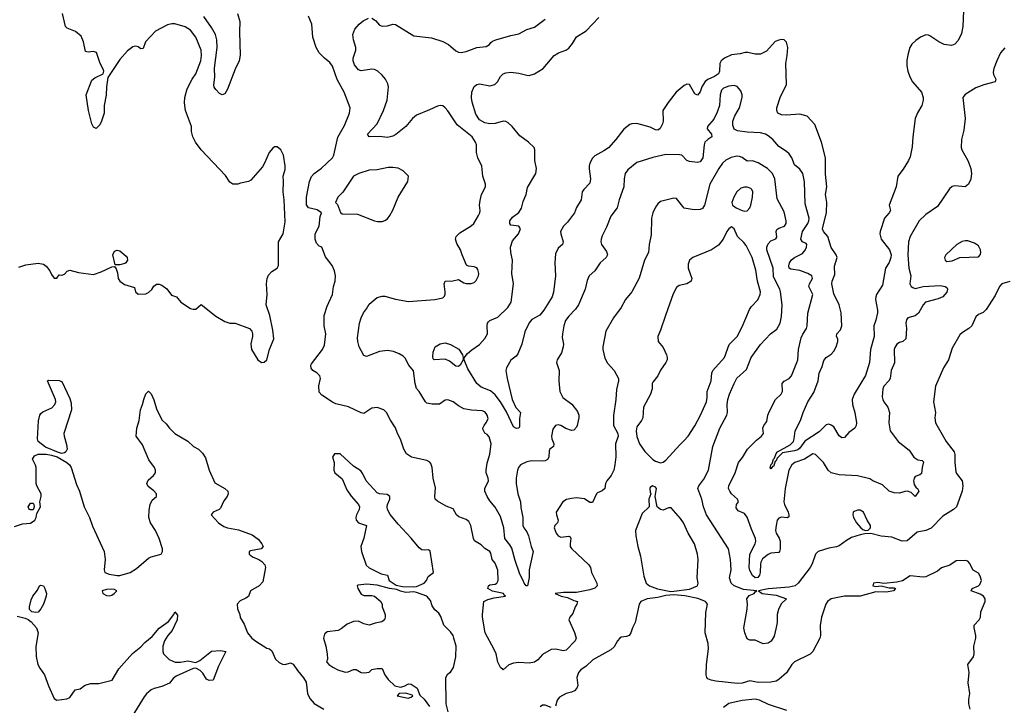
# Model space of a CAD drawing. Header units: inches. Extents: x 1384664 to 1536621, y 460766 to 646467.
# Tile 294 of 488: x 1481428 to 1488928, y 541379 to 546603. Entities that reach past the tile are written whole.
import ezdxf

# ---------------------------------------------------------------- set-up
doc = ezdxf.new("R2010")
doc.units = ezdxf.units.IN
doc.header["$MEASUREMENT"] = 0
doc.layers.add('B4584', color=7, linetype='Continuous')

msp = doc.modelspace()

# ---------------------------------------------------------------- linework, layer by layer
at = {"layer": 'B4584', "color": 5}
for points, elevation in [([(1481422.2, 544717.8), (1481474.3, 544734.3), (1481570, 544748.8), (1481610, 544740.1), (1481630, 544724.8), (1481658.2, 544690), (1481670, 544660.7), (1481690, 544633.4), (1481710, 544634), (1481730, 544659.3), (1481750, 544656.3), (1481770, 544664), (1481790, 544686.8), (1481810, 544694.4), (1481876.5, 544676.5), (1481990, 544662), (1482050, 544681.6), (1482130, 544718.8), (1482150, 544722), (1482163.5, 544703.5), (1482173.7, 544673.7), (1482179.5, 544630), (1482190.5, 544610), (1482226, 544586), (1482302, 544562), (1482311, 544530), (1482330.7, 544510.7), (1482390, 544513.4), (1482410, 544523), (1482433.9, 544546.1), (1482450, 544571.3), (1482470, 544586.8), (1482490, 544586.8), (1482510, 544578.8), (1482550, 544551), (1482584.9, 544504.9), (1482622, 544490), (1482656, 544450), (1482730, 544402.8), (1482750, 544396), (1482770, 544398), (1482810, 544432), (1482922.9, 544342.9), (1482990, 544302.8), (1483030, 544291.3), (1483070, 544291), (1483178, 544250), (1483196, 544230), (1483201, 544210), (1483201, 544190), (1483188, 544132), (1483192.7, 544090), (1483243.1, 544010), (1483270, 543990.5), (1483290, 543993), (1483310, 544011), (1483331.6, 544090), (1483362.9, 544170), (1483356.1, 544236.1), (1483333.6, 544350), (1483305.4, 544430), (1483313.7, 544510), (1483307.7, 544590), (1483312, 544630), (1483322.9, 544657.1), (1483350, 544684.2), (1483389.4, 544710), (1483400.7, 544730), (1483399.5, 544910), (1483434.7, 544970), (1483450, 545062), (1483443.9, 545230), (1483434.3, 545290), (1483438, 545370), (1483434, 545410), (1483450, 545462), (1483451.3, 545490), (1483438, 545570), (1483417.2, 545610), (1483390, 545635.3), (1483370, 545635.3), (1483356.8, 545623.2), (1483327.3, 545590), (1483294, 545510), (1483277.3, 545482.7), (1483190, 545380.9), (1483170, 545369.4), (1483110, 545358), (1483090.9, 545349.1), (1483051, 545349), (1483030, 545364), (1482995.6, 545415.6), (1482810, 545611.2), (1482768.6, 545670), (1482747.2, 545710), (1482737, 545750), (1482737, 545790), (1482690.8, 545910), (1482682.6, 545970), (1482685, 546010), (1482703.8, 546076.2), (1482741.8, 546150), (1482770, 546190.3), (1482808.9, 546290), (1482814, 546330), (1482810.7, 546370), (1482770, 546469.6), (1482730, 546522.4), (1482688.6, 546548.6), (1482610, 546571), (1482587.8, 546572.2), (1482555.3, 546564.7), (1482463.4, 546516.6), (1482385.8, 546434.2), (1482370, 546384), (1482350, 546382), (1482330, 546395.3), (1482310, 546401.2), (1482290, 546396), (1482250, 546366.6), (1482190, 546299.5), (1482098.4, 546161.6), (1482089.2, 546090.8), (1482087.1, 546027.1), (1482072.9, 545950), (1482070.8, 545890), (1482050.4, 545829.6), (1482037.6, 545802.4), (1482010, 545774), (1481990, 545784), (1481978, 545810), (1481951.7, 545911.7), (1481934.5, 546030), (1481978.7, 546141.3), (1482000.1, 546159.9), (1482064, 546190), (1482069, 546210), (1482064.7, 546224.7), (1482042, 546270), (1482012.9, 546352.9), (1481990, 546361.2), (1481950, 546354.5), (1481930, 546361.2), (1481913.6, 546433.6), (1481896.2, 546476.2), (1481852.3, 546512.3), (1481790, 546539.3), (1481777.2, 546550), (1481754, 546650)], 780), ([(1483087.9, 546650), (1483106, 546590), (1483101.6, 546510), (1483107.2, 546332.8), (1483100.3, 546290), (1483070, 546226), (1483010, 546072.3), (1482990, 546038), (1482970, 546029.2), (1482950, 546039.5), (1482922.9, 546070), (1482909.7, 546089.7), (1482906.9, 546106.9), (1482914.6, 546165.4), (1482913.3, 546233.3), (1482932.7, 546390), (1482928.6, 546450), (1482919.2, 546490), (1482890, 546544), (1482830, 546626.3)], 760), ([(1488616.9, 546670), (1488612.8, 546550), (1488601.4, 546498.6), (1488576.4, 546443.6), (1488550, 546416.3), (1488526.5, 546406.5), (1488470, 546414.7), (1488430, 546433.5), (1488360.7, 546480.7), (1488350, 546486), (1488330, 546487), (1488290, 546469), (1488254.8, 546445.2), (1488224, 546416), (1488208.6, 546390), (1488194.4, 546345.6), (1488186.1, 546293.9), (1488185.9, 546250), (1488191.8, 546210), (1488207.4, 546167.4), (1488228.7, 546128.7), (1488296.1, 546050), (1488310.3, 546010), (1488310.3, 545990), (1488300.3, 545950), (1488266.1, 545893.9), (1488248.8, 545850), (1488230.3, 545709.7), (1488226.6, 545633.4), (1488210, 545558), (1488198.8, 545530), (1488156.7, 545463.3), (1488116.3, 545410), (1488104.9, 545330), (1488050.3, 545190), (1488061.1, 545150), (1488050.2, 545130), (1488015.9, 545090), (1487982.3, 544990), (1487980.6, 544970), (1487991, 544930), (1488052.1, 544850), (1488066, 544810), (1488064.2, 544790), (1488050, 544753.6), (1488022.9, 544710), (1488000, 544580), (1487954.6, 544510), (1487949.1, 544490.9), (1487947.8, 544470), (1487962.8, 544390), (1487962.4, 544370), (1487950, 544312.7), (1487934.9, 544270), (1487937.3, 544190), (1487909.5, 544090), (1487901.8, 543990), (1487869.4, 543890.6), (1487783, 543750), (1487768, 543710), (1487771.6, 543670), (1487789.2, 543610), (1487801.8, 543530), (1487799.3, 543510), (1487789.1, 543490), (1487743.5, 543456.5), (1487710, 543418.9), (1487690, 543416.4), (1487670, 543431.6), (1487630, 543500.5), (1487610, 543514.5), (1487590, 543519.8), (1487570, 543514.8), (1487517.1, 543462.9), (1487409.1, 543390.9), (1487370, 543338.8), (1487354.3, 543325.7), (1487330, 543316.6), (1487237.6, 543302.4), (1487198.2, 543261.8), (1487190, 543240.9), (1487183.1, 543236.9), (1487170, 543199.5), (1487161.6, 543198.4), (1487150, 543181.2), (1487144.8, 543184.8), (1487150, 543210.6), (1487158.8, 543221.2), (1487170, 543253), (1487178.5, 543261.5), (1487190, 543297.1), (1487200.5, 543310), (1487297.3, 543362.7), (1487321.1, 543390), (1487328.1, 543410), (1487335.5, 543470), (1487376.1, 543550), (1487395.8, 543610), (1487431.5, 543690), (1487476.6, 543763.4), (1487509, 543850), (1487518.7, 543910), (1487540.5, 543959.5), (1487553.5, 544006.5), (1487571.5, 544028.5), (1487610, 544054.7), (1487630, 544078), (1487647.7, 544110), (1487659.3, 544150), (1487658.9, 544170), (1487649.6, 544190), (1487651.6, 544210), (1487679.4, 544240.6), (1487691.3, 544270), (1487685.2, 544370), (1487669.3, 544430), (1487630, 544515.1), (1487615.3, 544590), (1487616.4, 544610), (1487637.5, 544662.5), (1487634.8, 544725.2), (1487654.8, 544790), (1487648.3, 544810), (1487608.2, 544868.2), (1487584.6, 544950), (1487550.5, 544990), (1487541.9, 545010), (1487573.8, 545133.8), (1487575.9, 545210), (1487566.3, 545270), (1487577.1, 545330), (1487565.6, 545425.6), (1487566.6, 545550), (1487536.5, 545670), (1487483.5, 545803.5), (1487427, 545867), (1487370, 545883.5), (1487270, 545876), (1487230, 545878), (1487202.7, 545890), (1487194, 545910), (1487195.1, 545930), (1487221.8, 546018.2), (1487261.6, 546090), (1487267.6, 546110), (1487263.9, 546270), (1487274, 546330), (1487277.8, 546390), (1487270, 546432), (1487250, 546449.6), (1487231, 546451), (1487210, 546448), (1487183.7, 546436.3), (1487115.9, 546364.1), (1487070, 546340.4), (1487030, 546339.3), (1486974, 546354), (1486952.9, 546352.9), (1486916.7, 546343.3), (1486850, 546334.6), (1486796.9, 546310), (1486771.8, 546290), (1486762, 546270), (1486758.2, 546210), (1486751.3, 546190), (1486721.3, 546170), (1486670, 546147.4), (1486649, 546131), (1486624.4, 546090), (1486610, 546053), (1486590, 546027), (1486570, 546038), (1486529.6, 546109.6), (1486510, 546111.6), (1486490, 546102.4), (1486428.9, 546050), (1486366.9, 545973.1), (1486326, 545910), (1486328.4, 545830), (1486325.4, 545810), (1486307.3, 545772.7), (1486290, 545761.1), (1486270, 545764.2), (1486230, 545782.9), (1486130, 545811.7), (1486090.2, 545809.8), (1486075.5, 545804.5), (1486030, 545768), (1485970, 545689.6), (1485912.4, 545627.6), (1485877.6, 545602.4), (1485810, 545566.2), (1485790, 545548.2), (1485772, 545510), (1485766.7, 545486.7), (1485765.4, 545465.4), (1485776.1, 545390), (1485770, 545357.2), (1485724.4, 545310), (1485712, 545290), (1485703.8, 545230), (1485670, 545171.3), (1485653.4, 545130), (1485599.5, 545060.5), (1485570, 545029.8), (1485548.3, 544990), (1485548.8, 544970), (1485568.1, 544910), (1485561.7, 544890), (1485530, 544862.6), (1485510, 544818), (1485504.3, 544750), (1485508.1, 544650), (1485494.1, 544525.9), (1485483.6, 544490), (1485420.2, 544390), (1485390, 544350.9), (1485330, 544317.7), (1485310, 544294), (1485275.9, 544224.1), (1485252.5, 544130), (1485222.8, 544057.2), (1485210, 544038.9), (1485170, 544008.2), (1485134.9, 543950), (1485132.2, 543930), (1485140.9, 543870), (1485179.5, 543710), (1485207.4, 543647.4), (1485243, 543610), (1485235.8, 543564.2), (1485236.1, 543503.9), (1485229.4, 543490.6), (1485213.1, 543486.9), (1485190, 543499.5), (1485135.2, 543615.2), (1485091, 543691), (1485050, 543745.5), (1485014.5, 543774.5), (1484942.8, 543802.8), (1484910.5, 543830.5), (1484842.6, 543942.6), (1484813, 544010), (1484813.6, 544026.4), (1484840.2, 544059.8), (1484872.1, 544087.9), (1484930, 544127.9), (1484970, 544172.8), (1484991.4, 544210), (1484988.5, 544271.5), (1484990.8, 544290), (1484999, 544301), (1485010, 544310.2), (1485070, 544335.1), (1485146.9, 544410), (1485172.5, 544450), (1485189.9, 544590.1), (1485177.4, 544670), (1485182.3, 544770), (1485168.4, 544830), (1485165.8, 544870), (1485181.1, 544918.9), (1485226.6, 544970), (1485243.5, 545010), (1485231.3, 545030), (1485170, 545037.8), (1485160.6, 545050), (1485161.1, 545070), (1485181.5, 545098.5), (1485230, 545133.7), (1485250, 545167.5), (1485262.7, 545217.3), (1485285.2, 545270), (1485296.4, 545323.6), (1485358.4, 545430), (1485365.4, 545470), (1485351.8, 545530), (1485353, 545610), (1485346, 545630), (1485304, 545670), (1485238.5, 545718.5), (1485178.4, 545790), (1485150, 545817.1), (1485130, 545827.1), (1485110, 545829.8), (1485050, 545812.3), (1485010, 545808.4), (1484970, 545816.8), (1484930, 545840.3), (1484903.5, 545883.5), (1484874.6, 545974.6), (1484868.7, 546008.7), (1484871, 546050), (1484890, 546092.7), (1484910, 546110.2), (1484930, 546112.9), (1485010, 546098.3), (1485046, 546110), (1485066.5, 546130), (1485090.9, 546170), (1485110, 546189.1), (1485130, 546197.5), (1485170, 546201.8), (1485230, 546196.5), (1485290, 546179.3), (1485310, 546178), (1485350, 546190.4), (1485416.2, 546230), (1485499.5, 546330), (1485532.3, 546350), (1485589.1, 546370.9), (1485610, 546384.9), (1485638.8, 546421.2), (1485670, 546471.8), (1485741.8, 546518.2), (1485839.3, 546620.7)], 720), ([(1488970, 544608), (1488910, 544589), (1488891, 544570), (1488858.3, 544501.7), (1488790, 544395.3), (1488767.1, 544372.9), (1488730, 544357.2), (1488710, 544339.3), (1488680.5, 544270), (1488658, 544250), (1488610, 544220.5), (1488590, 544200.9), (1488530, 544099.3), (1488502, 544010), (1488464.4, 543950), (1488404.2, 543810), (1488388.8, 543690), (1488404.4, 543610), (1488398.4, 543570), (1488404.9, 543530), (1488484.9, 543390), (1488544.9, 543310), (1488550.5, 543290), (1488550.6, 543230), (1488558, 543158), (1488564.1, 543144.1), (1488606, 543090), (1488610.8, 543050), (1488606.8, 543010), (1488562.8, 542890), (1488540.7, 542870), (1488460.6, 542819.4), (1488370, 542728.6), (1488330, 542710.8), (1488262.9, 542697.1), (1488187.1, 542632.9), (1488150, 542628.7), (1488070, 542660.4), (1487990, 542666.6), (1487910, 542688), (1487865.1, 542685.1), (1487830, 542678.9), (1487763.7, 542656.3), (1487725.4, 542634.6), (1487670, 542594), (1487650, 542585.1), (1487590, 542576.2), (1487510, 542549.6), (1487488.7, 542530), (1487463, 542457), (1487448.9, 542430), (1487357.3, 542310), (1487334.9, 542290), (1487290, 542279.9), (1487130, 542265.6), (1487054.8, 542250), (1487082.4, 542230), (1487190, 542217.8), (1487267.7, 542190), (1487229.3, 542150.7), (1487208.7, 542110), (1487198.9, 542070), (1487197.6, 542010), (1487190.5, 541970.5), (1487174, 541906), (1487152.5, 541867.5), (1487130, 541852.1), (1487090, 541846), (1487030, 541874), (1486990, 541876.3), (1486970, 541886.3), (1486950.4, 541930.4), (1486942.8, 541970), (1486970, 542110.8), (1486971.9, 542151.9), (1486965.4, 542190), (1486983.6, 542216.4), (1487021.3, 542230), (1487030, 542243), (1487044, 542250), (1486942.1, 542262.1), (1486871, 542290), (1486846.2, 542310), (1486835.4, 542350), (1486846.3, 542410), (1486843.5, 542490), (1486826, 542570), (1486659.7, 542830), (1486635.8, 542890), (1486624.7, 542950), (1486592.6, 543030), (1486601.3, 543050), (1486638.4, 543101.6), (1486673.7, 543170), (1486706.6, 543350), (1486760.3, 543490), (1486813.8, 543590), (1486819, 543610), (1486817, 543670), (1486821.1, 543710), (1486833.5, 543750), (1486870, 543830.4), (1486890, 543870.3), (1486963.3, 543936.7), (1486998.9, 544030), (1487070, 544128.2), (1487148, 544210), (1487195.3, 544244.7), (1487219.8, 544290), (1487230, 544342), (1487235, 544430), (1487223.8, 544530), (1487217.8, 544550), (1487170, 544643.7), (1487168.4, 544710), (1487119.6, 544850), (1487119.1, 544870), (1487130, 544895.6), (1487150, 544916.9), (1487186.5, 544933.5), (1487195.4, 544944.6), (1487189.7, 544990), (1487196.4, 545003.6), (1487210, 545014.7), (1487253.3, 545030), (1487266.6, 545050), (1487266.6, 545070), (1487250, 545139.3), (1487197.8, 545237.8), (1487180.7, 545390), (1487161.8, 545430), (1487123.1, 545470), (1487053.4, 545513.4), (1487010, 545527.3), (1486970, 545525.6), (1486930, 545553), (1486910, 545561.6), (1486890, 545563.2), (1486846.9, 545553.1), (1486806.5, 545533.5), (1486781.8, 545510), (1486753, 545470), (1486684.2, 545350), (1486643, 545190), (1486630, 545164), (1486610, 545156), (1486564.9, 545155.1), (1486490, 545167.3), (1486430, 545241.2), (1486410, 545243.7), (1486310, 545217), (1486290, 545200.9), (1486270, 545174.5), (1486250.3, 545130), (1486241.5, 545090), (1486237.4, 544962.6), (1486223.7, 544890), (1486218.4, 544830), (1486186, 544770), (1486147.5, 544632.5), (1486090.4, 544530), (1486041.7, 544470), (1486009.5, 544410.5), (1485950, 544332), (1485891.6, 544230), (1485870.3, 544110), (1485870.3, 544090), (1485884.4, 544024.4), (1485905.1, 543985.1), (1485955.5, 543930), (1485988, 543870), (1485990.3, 543850.3), (1485975.1, 543784.9), (1485969, 543710), (1485950, 543586), (1485952.2, 543510), (1485984.4, 543450), (1485986.9, 543430), (1485966, 543370), (1485968.9, 543271.1), (1485962.4, 543210), (1485952.4, 543170), (1485932.7, 543130), (1485899.3, 543090), (1485890.4, 543070), (1485884.9, 543030), (1485865.8, 543014.2), (1485830, 542998.7), (1485820.4, 542990), (1485790, 542925.2), (1485770, 542923.7), (1485730, 542952), (1485670, 542958.9), (1485630, 542955.8), (1485593.1, 542946.9), (1485564.9, 542930), (1485515.5, 542850), (1485516.4, 542830), (1485530.6, 542790), (1485524.9, 542770), (1485505.5, 542750), (1485500.4, 542730), (1485513.4, 542690), (1485530, 542668.9), (1485550, 542659), (1485610, 542668.4), (1485621.6, 542661.6), (1485626.7, 542650), (1485620.2, 542610), (1485621.6, 542590), (1485630, 542574), (1485764.2, 542450), (1485775.3, 542430), (1485783.2, 542390), (1485825.3, 542310), (1485827.4, 542290), (1485810, 542271.2), (1485770, 542259.1), (1485670, 542238.1), (1485570, 542238.4), (1485506, 542230), (1485551.3, 542210), (1485601.3, 542201.3), (1485650, 542177.1), (1485676, 542170), (1485670.7, 542149.3), (1485658, 542130), (1485642, 542078), (1485618, 542050), (1485611.3, 542030), (1485654.4, 541934.4), (1485666.4, 541890), (1485660.4, 541870), (1485590, 541799.7), (1485570, 541794.7), (1485510, 541807.3), (1485476.7, 541803.3), (1485410, 541764.7), (1485375.8, 541724.2), (1485350, 541706.8), (1485310, 541699.4), (1485230, 541704.1), (1485190, 541700.3), (1485153.2, 541686.8), (1485110, 541649.4), (1485090, 541666), (1485070, 541707.6), (1485056.4, 541770), (1485042.9, 541802.9), (1484972.8, 541930), (1484953.5, 542050), (1484952.2, 542070), (1484964.4, 542170), (1484995.2, 542184.8), (1485042.1, 542197.9), (1485128, 542210), (1485117.2, 542217.2), (1485112.7, 542230), (1485029.2, 542249.2), (1484994.5, 542270), (1484999.5, 542290), (1485010, 542297), (1485050, 542301.8), (1485063, 542310), (1485072.7, 542330), (1485069.7, 542409.7), (1485050, 542462), (1485026, 542490), (1485018, 542538), (1485008.7, 542550), (1484970, 542573.6), (1484942, 542602), (1484892.9, 542632.9), (1484885.4, 542650), (1484864.7, 542750), (1484850, 542780.5), (1484830, 542794.3), (1484774.2, 542814.2), (1484755.1, 542830), (1484730, 542875.1), (1484676.1, 542896.1), (1484610, 542934.7), (1484593.3, 542950), (1484589.1, 542970), (1484595.1, 543035.1), (1484576.8, 543110), (1484570.6, 543190.6), (1484560.5, 543220.5), (1484552.1, 543232.1), (1484530, 543243.9), (1484413.6, 543270), (1484375.1, 543295.1), (1484353.3, 543330), (1484330, 543406.6), (1484306.6, 543450), (1484290, 543494), (1484252, 543552), (1484222.7, 543610), (1484201.2, 543630), (1484150, 543647.3), (1484110, 543641.6), (1484050, 543603.1), (1484030, 543606.2), (1483932.5, 543652.5), (1483836, 543676), (1483810, 543688), (1483730, 543742.2), (1483710, 543765.1), (1483706.2, 543813.8), (1483719.5, 543870), (1483714.5, 543890), (1483692.2, 543912.2), (1483660.9, 543930), (1483647.1, 543947.1), (1483645.8, 543970), (1483650, 543980.5), (1483735.4, 544090), (1483750, 544122.8), (1483761.1, 544210), (1483747.8, 544270), (1483746.2, 544350), (1483770, 544420.5), (1483810.8, 544510), (1483819.7, 544570), (1483831.8, 544610), (1483834.5, 544650), (1483826.6, 544690), (1483809.2, 544730), (1483756.6, 544796.6), (1483730, 544869), (1483710, 544878), (1483690, 544899.3), (1483679.6, 544930), (1483679, 544970), (1483709.2, 545030.8), (1483716.4, 545103.6), (1483726, 545130), (1483692.9, 545152.9), (1483629, 545170), (1483612.9, 545192.9), (1483611.6, 545250), (1483635.3, 545370), (1483650, 545408), (1483670, 545430.3), (1483727.9, 545472.1), (1483809.7, 545550), (1483821.7, 545570), (1483852.2, 545707.8), (1483902.9, 545797.1), (1483940.5, 545890), (1483944.7, 545930), (1483899.2, 546050), (1483846, 546146), (1483810, 546249.4), (1483790, 546276.2), (1483750, 546309.6), (1483710, 546351.3), (1483685.6, 546390), (1483660.4, 546470), (1483652.8, 546570), (1483627.3, 546630)], 760), ([(1488931.3, 546388.7), (1488898.4, 546350), (1488870, 546289.4), (1488846.9, 546230), (1488842.6, 546202.6), (1488844.4, 546184.4), (1488862, 546150), (1488858.8, 546130), (1488772.4, 546107.6), (1488710, 546083.7), (1488630, 546034), (1488611.3, 546010), (1488628.7, 545850), (1488619.9, 545760.1), (1488601.6, 545690), (1488598.9, 545630), (1488603.6, 545610), (1488649.1, 545530), (1488671.8, 545470), (1488678.4, 545430), (1488672.1, 545387.9), (1488654.8, 545350), (1488630, 545329.3), (1488550, 545337), (1488530, 545332), (1488510, 545315.1), (1488419.8, 545180.2), (1488330, 545119.7), (1488280.3, 545070), (1488210.3, 544950), (1488198.6, 544910), (1488192.6, 544810), (1488200.9, 544710), (1488215.8, 544650), (1488208.8, 544590), (1488219.3, 544570), (1488230, 544561.3), (1488250, 544555.8), (1488310, 544568.8), (1488438, 544578), (1488478, 544570), (1488490, 544561), (1488495.5, 544550), (1488490, 544526), (1488459.1, 544490), (1488424.8, 544475.2), (1488326.8, 544450), (1488310, 544429.2), (1488274.5, 544365.5), (1488250, 544347.6), (1488193, 544330), (1488183, 544317), (1488176.5, 544290), (1488183.7, 544250), (1488178, 544170), (1488156, 544150), (1488130, 544142.9), (1488110, 544129.6), (1488095, 544105), (1488089.4, 544090), (1488090.8, 543989.2), (1488066.8, 543930), (1488058, 543870), (1488048.7, 543850), (1488010, 543811.6), (1488001.7, 543790), (1487997.6, 543730), (1488002, 543710), (1488010.3, 543690.3), (1488040.4, 543650), (1488053.4, 543610), (1488047.4, 543530), (1488059.6, 543470), (1488119.5, 543390), (1488203.8, 543323.8), (1488238, 543270), (1488270, 543250.2), (1488302.9, 543242.9), (1488313.3, 543233.3), (1488301, 543190), (1488296.2, 543143.8), (1488285.5, 543134.5), (1488250, 543122.7), (1488241.3, 543110), (1488236.8, 543090), (1488241.4, 543061.4), (1488256.7, 543036.7), (1488267.7, 543030), (1488275.5, 543010), (1488250, 542969.5), (1488219.5, 542999.5), (1488190, 543009.7), (1488170, 543008.2), (1488130, 542994), (1488090, 542997.1), (1488050, 543011.6), (1487999, 543059), (1487926.6, 543090), (1487904.6, 543104.6), (1487810, 543127.9), (1487670, 543135.4), (1487610, 543149.9), (1487585.1, 543170), (1487549.8, 543229.8), (1487490, 543289.6), (1487470, 543295.1), (1487405.2, 543254.8), (1487331.6, 543228.4), (1487309.4, 543210), (1487287.8, 543170), (1487257.8, 543030), (1487249.2, 542929.2), (1487253.1, 542910), (1487282, 542850), (1487287.7, 542830), (1487286.4, 542813.6), (1487272.7, 542807.3), (1487230, 542811.2), (1487210, 542803.6), (1487198.7, 542790), (1487188.8, 542750), (1487185.5, 542710), (1487190, 542691), (1487212.8, 542652.8), (1487219.3, 542630), (1487220.3, 542570), (1487215.8, 542550), (1487210, 542542.9), (1487150, 542536.9), (1487130, 542528.7), (1487086.1, 542493.9), (1487073, 542470), (1487070, 542454), (1487069.1, 542390), (1487062.6, 542370), (1487050, 542351.8), (1487030, 542349.6), (1487010, 542367.3), (1486990, 542405.1), (1486984.5, 542430), (1486990.4, 542529.6), (1487029.8, 542610), (1487034.2, 542630), (1487032.3, 542650), (1487001, 542721), (1486970, 542813.3), (1486950, 542840.5), (1486901.7, 542861.7), (1486884.2, 542884.2), (1486887, 542910), (1486902, 542930), (1486895.1, 542950), (1486850.8, 542990), (1486835.9, 543010), (1486828.1, 543030), (1486829.8, 543050), (1486878.2, 543150), (1486903.7, 543230), (1486932.8, 543267.2), (1486970.8, 543330), (1487040, 543400), (1487078.7, 543430), (1487094.3, 543450), (1487089.6, 543490), (1487097, 543510), (1487119.7, 543540.3), (1487126.6, 543590), (1487138.9, 543621.1), (1487184.7, 543710), (1487227.8, 543750), (1487238.9, 543770), (1487236.4, 543830), (1487250.7, 543849.3), (1487289.4, 543870), (1487307.6, 543890), (1487348.2, 543990), (1487355.4, 544010), (1487361.4, 544090), (1487381.2, 544178.8), (1487392.6, 544207.4), (1487421.7, 544250), (1487427.1, 544270), (1487432.3, 544367.7), (1487469.8, 544510), (1487439.7, 544570), (1487443, 544590), (1487467.3, 544630), (1487462, 544650), (1487431.8, 544670), (1487370, 544690.9), (1487302.7, 544702.7), (1487289.5, 544709.5), (1487286.6, 544726.6), (1487291.2, 544750), (1487307.2, 544772.8), (1487330, 544790.1), (1487390, 544821.4), (1487410, 544846.5), (1487420.3, 544870), (1487422.6, 544890), (1487417.8, 544897.8), (1487389.9, 544909.9), (1487378.7, 544930), (1487391.2, 544990), (1487430.5, 545050), (1487439.6, 545070), (1487440.2, 545090), (1487410, 545199), (1487406.9, 545366.9), (1487392.6, 545430), (1487370, 545463.6), (1487330, 545497.6), (1487309.7, 545550), (1487290, 545580.7), (1487270, 545598.7), (1487210, 545636.2), (1487165.1, 545690), (1487130, 545718.7), (1487109.9, 545729.9), (1487070, 545741.8), (1486970, 545744.8), (1486895.1, 545755.1), (1486869.7, 545769.7), (1486858.8, 545798.8), (1486859.8, 545830), (1486876.1, 545870), (1486909.8, 545930), (1486931.1, 546010), (1486931, 546030), (1486920.4, 546060.4), (1486892.8, 546092.8), (1486870, 546101.4), (1486830, 546096.5), (1486790, 546080.9), (1486773.8, 546066.2), (1486763.8, 546030), (1486759.7, 545950), (1486741.5, 545898.5), (1486714.4, 545845.6), (1486667.4, 545790), (1486664.6, 545770), (1486697.1, 545730), (1486700.5, 545710), (1486670, 545691.1), (1486647.8, 545670), (1486641.2, 545650), (1486631.8, 545550), (1486610, 545520.5), (1486590, 545514.7), (1486530, 545523.1), (1486510, 545531.1), (1486471.1, 545570), (1486454.1, 545574.1), (1486350, 545576.2), (1486250, 545553.7), (1486130, 545514), (1486060.4, 545459.6), (1486039.5, 545430), (1486031.8, 545390), (1486030.2, 545329.8), (1485993.4, 545230), (1485979.5, 545170), (1485930, 545105.2), (1485898.5, 545021.5), (1485864.2, 544955.8), (1485857.2, 544930), (1485855.8, 544910), (1485860.9, 544890), (1485897.5, 544837.5), (1485904.9, 544810), (1485896.4, 544790), (1485850.4, 544750), (1485810, 544689.2), (1485766.8, 544650), (1485750, 544615.3), (1485734.9, 544550), (1485683.6, 544430), (1485662, 544398), (1485610, 544345.1), (1485586.7, 544310), (1485573.2, 544270), (1485561.5, 544210), (1485560.5, 544180.5), (1485570.3, 544130), (1485567.2, 544110), (1485555.1, 544064.9), (1485522, 544010), (1485516.3, 543990), (1485538, 543930), (1485534.8, 543850), (1485542.4, 543770), (1485564.3, 543724.3), (1485632.8, 543672.8), (1485677.9, 543617.9), (1485687.1, 543590), (1485687.5, 543570), (1485675.5, 543510), (1485670, 543496.9), (1485650, 543474.3), (1485630, 543472.6), (1485587.4, 543487.4), (1485550, 543511.1), (1485530, 543515.6), (1485510, 543511.8), (1485490, 543484), (1485478, 543430), (1485480.3, 543410), (1485495.5, 543370), (1485493.4, 543350), (1485467.3, 543330), (1485461.1, 543318.9), (1485458.7, 543270), (1485447.8, 543252.2), (1485430, 543242), (1485410, 543238.5), (1485330, 543240.9), (1485290, 543234.5), (1485242, 543210), (1485226.7, 543190), (1485220.2, 543170), (1485210.2, 543110), (1485208.8, 543070), (1485222.6, 542990), (1485243.9, 542930), (1485246.3, 542886.3), (1485260.7, 542810), (1485261.5, 542750), (1485267.8, 542730), (1485290, 542699.3), (1485304, 542670), (1485324.2, 542590), (1485339, 542550), (1485309.3, 542410), (1485307.9, 542352.1), (1485295.5, 542290), (1485286, 542290), (1485270, 542309.6), (1485264.2, 542330), (1485238.3, 542378.3), (1485202.1, 542482.1), (1485177, 542577), (1485162.4, 542602.4), (1485123.9, 542650), (1485115.8, 542730), (1485090, 542818), (1485050, 542889.5), (1485010, 542936.2), (1484988.3, 542970), (1484971.1, 543010), (1484971.2, 543030), (1484998.5, 543090), (1484997.7, 543110), (1484980.3, 543150), (1484980.2, 543170), (1484990, 543222.8), (1485010, 543292), (1485019.1, 543370), (1485004.4, 543424.4), (1484990, 543442), (1484971.8, 543451.8), (1484957.5, 543477.5), (1484956.2, 543490), (1484965.1, 543510), (1484984.9, 543535.1), (1484996, 543564), (1484990, 543589.2), (1484981.8, 543601.8), (1484970, 543614.7), (1484950, 543623), (1484870, 543626.6), (1484810, 543638.7), (1484770, 543659.6), (1484729.2, 543690), (1484690, 543707.3), (1484670, 543704.5), (1484625.5, 543674.5), (1484570, 543672.6), (1484530, 543681.3), (1484519.6, 543690), (1484470.9, 543770), (1484450, 543793.6), (1484439.6, 543830), (1484427.4, 543927.4), (1484392.8, 543970), (1484363.3, 544023.3), (1484350, 544038.4), (1484318, 544058), (1484275.5, 544075.5), (1484230, 544083.1), (1484170, 544075.8), (1484070, 544037.2), (1484050, 544044), (1484014, 544110), (1484002.9, 544150), (1484002.5, 544177.5), (1484016, 544290), (1484030, 544331.3), (1484046.6, 544370), (1484070, 544398.8), (1484090, 544434.8), (1484150, 544486), (1484190, 544497), (1484210, 544496.5), (1484290, 544474), (1484390, 544456.4), (1484589.6, 544470.4), (1484650, 544482.8), (1484664.1, 544495.9), (1484669.5, 544510.5), (1484669.6, 544530), (1484660.9, 544590), (1484668, 544610), (1484728, 544612), (1484770, 544622), (1484810, 544598), (1484830, 544593), (1484866.8, 544593.2), (1484890, 544600.7), (1484905.4, 544614.6), (1484922.9, 544650), (1484925.1, 544670), (1484918.3, 544698.3), (1484910.9, 544710.9), (1484890, 544720.5), (1484845.8, 544725.8), (1484832.1, 544732.1), (1484798, 544810), (1484787, 544850), (1484756.6, 544896.6), (1484748.4, 544931.6), (1484752.3, 544950), (1484780.1, 544979.9), (1484866.7, 545033.3), (1484886.6, 545050), (1484922.9, 545110), (1484933.3, 545130), (1484935.1, 545150), (1484929.4, 545190), (1484934.8, 545225.2), (1484946.6, 545270), (1484977, 545330), (1484976.2, 545350), (1484954.7, 545410), (1484947.7, 545487.7), (1484917, 545550), (1484907, 545590), (1484907, 545650), (1484900.7, 545670), (1484873.6, 545710), (1484761.4, 545801.4), (1484690, 545907.6), (1484670, 545931.6), (1484650, 545946), (1484630, 545949.7), (1484610, 545945.1), (1484550, 545915.4), (1484450, 545876.1), (1484419.1, 545850), (1484370, 545789.8), (1484292.7, 545727.3), (1484270, 545714.2), (1484230, 545705.4), (1484170, 545711.6), (1484089.2, 545710), (1484078.3, 545730), (1484150.6, 545809.4), (1484198.8, 545910), (1484227.3, 545990), (1484238.2, 546090), (1484233.2, 546113.2), (1484214.5, 546150), (1484190, 546180.5), (1484156.9, 546210), (1484130, 546222.7), (1484110, 546225.3), (1484030, 546211.9), (1484010, 546220.9), (1483978.6, 546258.6), (1483968.4, 546288.4), (1483968.9, 546310), (1483989, 546370), (1483988.9, 546390), (1483969.9, 546449.9), (1483966, 546490), (1483982.2, 546530), (1484013.5, 546570), (1484044.7, 546595.3), (1484085.4, 546614.6)], 740), ([(1484110, 546614.3), (1484137.2, 546597.2), (1484170, 546561.4), (1484190, 546554.3), (1484230, 546555.6), (1484270, 546569.3), (1484290, 546566.7), (1484430, 546481.1), (1484564.7, 546464.7), (1484650, 546437.6), (1484694.2, 546414.2), (1484750, 546364.9), (1484770, 546354.9), (1484790, 546352.7), (1484830, 546360.4), (1484910, 546390.4), (1484980.9, 546399.1), (1485006.6, 546413.4), (1485017.2, 546430), (1485030, 546439.1), (1485054, 546450), (1485170, 546482.3), (1485230, 546494), (1485290, 546528.4), (1485350, 546546.7), (1485430, 546608)], 740), ([(1481390, 542740.3), (1481450, 542760.3), (1481510, 542766.3), (1481543, 542790), (1481553.7, 542810), (1481560.1, 542839.9), (1481586, 542890), (1481582.9, 542930), (1481592.5, 542970), (1481592.8, 542990), (1481559.4, 543050), (1481554, 543070), (1481554, 543190), (1481549.6, 543209.6), (1481526.3, 543253.7), (1481541.3, 543278.7), (1481568.5, 543291.5), (1481630, 543292.9), (1481670, 543285.4), (1481712.9, 543272.9), (1481787.6, 543227.6), (1481807.9, 543210), (1481819.7, 543190), (1481861.9, 543061.9), (1481883.6, 543010), (1481920.3, 542890), (1481960.3, 542810), (1481982.8, 542742.8), (1482070.5, 542549.5), (1482080.4, 542490), (1482070.6, 542410), (1482076.3, 542390), (1482110, 542376.9), (1482170, 542367.9), (1482191.8, 542368.2), (1482268.7, 542390), (1482319.1, 542420.9), (1482410, 542501), (1482430, 542511), (1482506, 542530), (1482515.3, 542550), (1482515.1, 542570), (1482490, 542649), (1482462, 542710), (1482423.9, 542770), (1482412.3, 542810), (1482413.7, 542866.3), (1482422.6, 542910), (1482437.2, 542942.8), (1482469.3, 542970), (1482469.6, 542990), (1482450, 543013.3), (1482405.7, 543045.7), (1482396.8, 543070), (1482406.4, 543093.6), (1482446.3, 543130), (1482461.6, 543150), (1482462.9, 543170), (1482454, 543190), (1482411.3, 543250), (1482364.2, 543364.2), (1482315.1, 543430), (1482320.7, 543490), (1482338.4, 543550), (1482349.6, 543630), (1482364.5, 543670), (1482372.7, 543710), (1482390, 543752), (1482410, 543771.3), (1482430, 543751.3), (1482450, 543706.8), (1482470, 543637.3), (1482510, 543553.4), (1482544.7, 543524.7), (1482570.4, 543490.4), (1482610.4, 543450.4), (1482710, 543390.7), (1482751.8, 543351.8), (1482791, 543330), (1482821.1, 543301.1), (1482844.2, 543264.2), (1482870.4, 543170), (1482914, 543074), (1482990.8, 543030), (1483013, 543010), (1483015.5, 542990), (1483007.7, 542970), (1482983.9, 542936.1), (1482958, 542882), (1482948.5, 542871.5), (1482902.8, 542850), (1482887.7, 542830), (1482943, 542770), (1482982, 542742), (1483011.3, 542731.3), (1483095.3, 542715.3), (1483197.8, 542677.8), (1483244.2, 542644.2), (1483272.4, 542610), (1483282.8, 542590), (1483267.7, 542572.3), (1483185.4, 542554.6), (1483177.3, 542550), (1483176.3, 542530), (1483201, 542510), (1483250.4, 542490.4), (1483273.5, 542473.5), (1483294.8, 542450), (1483300.7, 542430), (1483279.5, 542320.5), (1483251.8, 542288.2), (1483186.8, 542250), (1483170, 542208.7), (1483150, 542194), (1483106.4, 542173.6), (1483084.7, 542150), (1483086.4, 542113.6), (1483104, 542070), (1483107.9, 542047.9), (1483138, 541998), (1483163, 541930), (1483197.6, 541890), (1483226.8, 541866.8), (1483310, 541814.4), (1483330, 541808), (1483350, 541794.8), (1483377.8, 541730), (1483404, 541704), (1483430, 541691.5), (1483450, 541688.7), (1483490, 541702.4), (1483510, 541693.4), (1483543.7, 541643.7), (1483590, 541587.7), (1483610, 541554.8), (1483620.3, 541470), (1483638, 541430), (1483671.5, 541391.5), (1483744.9, 541350)], 760), ([(1488667.4, 541350), (1488657.2, 541390), (1488657, 541423), (1488664.7, 541470), (1488651.5, 541550), (1488659.6, 541630), (1488649.6, 541690), (1488692.1, 541747.9), (1488698, 541770), (1488695.4, 541830), (1488711.5, 541890), (1488711.5, 541910), (1488698, 541970), (1488699.3, 541990), (1488736, 542030), (1488746, 542050), (1488749.5, 542090.5), (1488782.7, 542170), (1488782.7, 542190), (1488769.2, 542210), (1488744.7, 542224.7), (1488675.3, 542250), (1488684, 542270), (1488731.4, 542288.6), (1488741.6, 542298.4), (1488755.1, 542330), (1488743.9, 542363.9), (1488730, 542385.2), (1488689.6, 542409.6), (1488662.5, 542462.5), (1488650, 542476), (1488630, 542481.2), (1488561.4, 542478.6), (1488513, 542447), (1488450, 542425.2), (1488418.7, 542401.3), (1488330, 542358.7), (1488310, 542355.1), (1488210, 542365.6), (1488153.1, 542326.9), (1488110, 542316.3), (1488010, 542308), (1487964.8, 542315.2), (1487931, 542310), (1487926.8, 542290), (1487930, 542288.4), (1487950, 542284.4), (1487990, 542288.2), (1488050, 542274.4), (1488090, 542274.8), (1488098, 542270), (1488082.8, 542250), (1488030, 542240.9), (1487950, 542242.8), (1487830, 542209.2), (1487710, 542211.1), (1487608.5, 542190), (1487582, 542170), (1487568.9, 542150), (1487536.5, 542050), (1487526, 541986), (1487527.7, 541910), (1487522, 541890), (1487468.2, 541790), (1487450, 541769.6), (1487330.4, 541710), (1487310, 541689.6), (1487270, 541626), (1487210, 541576.4), (1487190, 541563.9), (1487150, 541555), (1487053.3, 541553.3), (1486990, 541565.1), (1486930, 541546.6), (1486894.8, 541545.2), (1486730, 541563.4), (1486696, 541570), (1486670, 541581), (1486661, 541590), (1486656.4, 541610), (1486660.4, 541690), (1486674.2, 541810), (1486671.3, 541850), (1486650.4, 541930), (1486653.6, 542086.4), (1486666, 542150), (1486652.8, 542170), (1486593.6, 542193.6), (1486493.2, 542213.2), (1486410, 542219.5), (1486350, 542216.7), (1486290, 542200.9), (1486207.2, 542190), (1486160.4, 542170), (1486147.7, 542150), (1486116.3, 542010), (1486095.5, 541970), (1486084, 541930), (1486070.8, 541910), (1486050, 541902.7), (1486010, 541897.6), (1485999.1, 541890), (1485982.4, 541870), (1485956, 541824), (1485930, 541800.9), (1485794.2, 541725.8), (1485742.9, 541677.1), (1485701.3, 541650), (1485684.2, 541630), (1485670.8, 541590.8), (1485678.8, 541530), (1485670.8, 541510), (1485654.8, 541490), (1485630, 541478), (1485590, 541469.6), (1485538.8, 541441.2), (1485522, 541418), (1485508.1, 541371.9)], 780), ([(1484692.1, 541330), (1484676.8, 541390), (1484673.2, 541590), (1484690, 541618), (1484710, 541632), (1484731.9, 541668.1), (1484751.1, 541748.9), (1484751.6, 541830), (1484736.2, 541890), (1484729.5, 541910), (1484710, 541939.3), (1484659.6, 541990), (1484636.6, 542056.6), (1484619.6, 542079.6), (1484590, 542106), (1484570, 542136.3), (1484556.2, 542176.2), (1484529.7, 542209.7), (1484450, 542238.5), (1484430, 542242.3), (1484370, 542238.2), (1484330, 542248.3), (1484301.4, 542261.4), (1484244.5, 542270), (1484150, 542293.7), (1484070, 542302.1), (1484006.7, 542293.3), (1483998, 542290), (1484003.8, 542270), (1484030, 542226.7), (1484050, 542214.3), (1484110, 542215.2), (1484130, 542210.2), (1484179.3, 542170), (1484187.9, 542147.9), (1484188.2, 542130), (1484212.7, 542070), (1484213, 542050), (1484206.8, 542030), (1484186, 542014), (1484135.6, 542004.4), (1484090.4, 541989.6), (1484050, 541999.7), (1484010, 542019.7), (1483970, 542017.5), (1483922.7, 541997.3), (1483877.8, 541962.2), (1483854.8, 541950), (1483770, 541939.3), (1483750, 541920.7), (1483742.4, 541890), (1483760.2, 541830), (1483770.2, 541769.8), (1483772.2, 541730), (1483766.4, 541710), (1483782.4, 541690), (1483814, 541670), (1483850.5, 541650), (1483907.7, 541632.3), (1483930, 541632.7), (1483970, 541650.6), (1483990, 541650.8), (1484028.5, 541628.5), (1484054.8, 541625.2), (1484088.9, 541631.1), (1484110, 541651), (1484150, 541658.8), (1484190, 541658), (1484210.6, 541610), (1484234.2, 541574.2), (1484286.3, 541526.3), (1484330, 541517.4), (1484356.6, 541523.4), (1484390, 541542), (1484410, 541540.7), (1484454.8, 541510), (1484475.5, 541455.5), (1484510, 541424.9), (1484550.1, 541370.1)], 780), ([(1481410, 542057.1), (1481470, 542043.2), (1481493.7, 542033.7), (1481515.7, 542015.7), (1481555.6, 541970), (1481568.1, 541931.9), (1481551.9, 541828.1), (1481553.4, 541750), (1481566, 541690), (1481580.7, 541660.7), (1481618.4, 541610), (1481646.8, 541526.8), (1481690, 541431), (1481710, 541418.8), (1481787.5, 541427.5), (1481810, 541437.3), (1481850, 541496), (1481890, 541504.7), (1481922, 541530), (1481941.6, 541538.4), (1481970, 541543.8), (1482030, 541544.4), (1482132.3, 541570), (1482184.1, 541655.9), (1482286.5, 541773.5), (1482350, 541823.1), (1482382.4, 541857.6), (1482436.4, 541903.6), (1482490, 541965.7), (1482561.7, 542018.3), (1482602, 542070), (1482610, 542092), (1482630, 542064.7), (1482628.5, 542030), (1482590.1, 541949.9), (1482556, 541910), (1482530.3, 541870), (1482519.3, 541830), (1482518, 541790), (1482524.9, 541770), (1482567.3, 541727.3), (1482611.5, 541708.5), (1482652.8, 541707.2), (1482710, 541717), (1482770, 541705.5), (1482799.6, 541720.4), (1482890, 541790.7), (1482957.5, 541797.5), (1482997.3, 541790), (1482942, 541678), (1482902.8, 541570), (1482871.9, 541568.1), (1482850, 541578.3), (1482822.9, 541622.9), (1482803.3, 541643.3), (1482770, 541661.3), (1482750, 541659.6), (1482619, 541601), (1482597.3, 541582.7), (1482570, 541547), (1482510, 541522.4), (1482451.9, 541508.1), (1482430, 541496.2), (1482394.7, 541465.3), (1482377.4, 541442.6), (1482290, 541302.9)], 740), ([(1486790, 541364), (1486830, 541394.9), (1486930, 541417.4), (1487030, 541428.9), (1487060.5, 541420.5), (1487130, 541388), (1487270, 541342)], 780), ([(1485477.1, 541362.9), (1485430, 541378.9), (1485410, 541378.7), (1485391.6, 541368.4)], 780)]:
    msp.add_lwpolyline(points, dxfattribs=dict(at, elevation=elevation))
for points, elevation in [([(1484270, 545477), (1484235.6, 545475.6), (1484150, 545458.4), (1484090, 545455.1), (1484011.3, 545430), (1483970, 545411.5), (1483890, 545289), (1483852, 545250), (1483834, 545210), (1483850, 545194), (1483873, 545133), (1483884.1, 545124.1), (1484002, 545122), (1484130, 545070.3), (1484154.7, 545065.3), (1484190, 545065.7), (1484210, 545072.4), (1484230, 545086), (1484247.6, 545110), (1484270, 545150.8), (1484311.6, 545250), (1484383.7, 545370), (1484389, 545410), (1484349.2, 545450), (1484311.4, 545471.4)], 760), ([(1486950, 545327.3), (1486921.2, 545318.8), (1486890.3, 545290), (1486867.1, 545250), (1486852.9, 545210), (1486857.4, 545190), (1486884.4, 545170), (1486930, 545148.5), (1486950, 545143.5), (1486970, 545147.2), (1486990, 545168.5), (1486997.8, 545190), (1487009.8, 545249.8), (1487011.7, 545290), (1487005.4, 545310), (1486997.2, 545317.2), (1486970, 545326.3)], 780), ([(1486850, 545024), (1486830, 545009.3), (1486815.5, 544990), (1486786.3, 544930), (1486750, 544885.6), (1486697, 544850), (1486554.8, 544790), (1486530.3, 544769.7), (1486520.3, 544739.7), (1486520.3, 544710), (1486547.8, 544630), (1486543.7, 544610), (1486508.7, 544591.3), (1486450, 544576.5), (1486430, 544561.7), (1486406.6, 544513.4), (1486346, 544350), (1486310, 544238), (1486288.2, 544190), (1486291.3, 544150), (1486330, 544104.7), (1486354.9, 544050), (1486361.1, 544030), (1486359.5, 544010), (1486350, 543989.6), (1486308, 543932), (1486289, 543890), (1486250, 543842), (1486245, 543830), (1486244.5, 543790), (1486233.7, 543750), (1486178.9, 543650), (1486173.4, 543570), (1486165.4, 543550), (1486130, 543500.5), (1486123.7, 543470), (1486130, 543427.7), (1486150, 543370.6), (1486190, 543312.2), (1486250, 543252.2), (1486270, 543239.3), (1486310, 543225.5), (1486330, 543230.6), (1486350, 543247.3), (1486456.1, 543363.9), (1486490, 543395.3), (1486518.9, 543430), (1486571.4, 543508.6), (1486614.8, 543590), (1486658.7, 543690), (1486665.2, 543725.2), (1486664.8, 543770), (1486695.5, 543850), (1486701.2, 543910), (1486708.9, 543930), (1486795.9, 544030), (1486832.4, 544127.6), (1486891.8, 544190), (1486930, 544262.4), (1486985.7, 544394.3), (1487002.2, 544417.8), (1487050, 544467.2), (1487068.2, 544510), (1487069.8, 544530), (1487048.1, 544610), (1487034.4, 544694.4), (1487006.3, 544790), (1486961.2, 544881.2), (1486944.1, 544904.1), (1486895.1, 544950), (1486870, 545008.7)], 780), ([(1488630, 544918.4), (1488607.1, 544912.9), (1488567.3, 544890), (1488482.4, 544810), (1488472.7, 544790), (1488478, 544770), (1488490, 544761.3), (1488530, 544764.9), (1488590, 544790.5), (1488730, 544796), (1488746, 544814), (1488749.3, 544830), (1488746.6, 544850), (1488730, 544879.3), (1488700.5, 544900.5), (1488650, 544917.6)], 760), ([(1482154.6, 544734.6), (1482138.7, 544810), (1482150, 544838), (1482170, 544847.7), (1482190, 544840.7), (1482239.9, 544799.9), (1482246.8, 544790), (1482250.6, 544770), (1482238, 544750), (1482230, 544746), (1482190, 544735.1)], 780), ([(1484770, 543959.7), (1484750, 543963.5), (1484702, 544002), (1484670, 544016.2), (1484585.2, 544010), (1484578, 544018), (1484573.8, 544033.8), (1484578, 544070), (1484591.8, 544110), (1484630, 544133.4), (1484670, 544139.6), (1484710, 544126.7), (1484772.5, 544092.5), (1484802, 544050), (1484806.7, 544030), (1484806, 544010), (1484782, 543970)], 720), ([(1481750, 543298.5), (1481723.8, 543303.8), (1481625.7, 543345.7), (1481569.9, 543389.9), (1481563.1, 543410), (1481572.4, 543547.6), (1481582, 543590), (1481590, 543602.8), (1481605.8, 543614.2), (1481673.9, 543646.1), (1481696.3, 543670), (1481703, 543690), (1481701.3, 543710), (1481641.2, 543850), (1481650, 543856.3), (1481730, 543854.4), (1481750, 543844.9), (1481810, 543716.3), (1481820, 543680), (1481822.4, 543630), (1481764.4, 543450), (1481765.8, 543430), (1481785.3, 543365.3), (1481789.2, 543330.8), (1481780.9, 543310), (1481770, 543301.8)], 760), ([(1483870, 543295.1), (1483826, 543294), (1483812, 543270), (1483822.8, 543230), (1483820.7, 543170), (1483827.7, 543150), (1483883.4, 543103.4), (1483921, 543021), (1483953.6, 542973.6), (1484010, 542907.7), (1484015.9, 542890), (1484014.4, 542870), (1483992.4, 542830), (1483988.1, 542810), (1483991.6, 542790), (1484010, 542768.9), (1484070.3, 542750), (1484050, 542652.3), (1484025.8, 542590), (1484031.1, 542550), (1484066.9, 542446.9), (1484090, 542426), (1484180.9, 542380.9), (1484230.4, 542370.4), (1484243.6, 542330), (1484294.5, 542294.5), (1484343.5, 542283.5), (1484430, 542280.3), (1484450, 542283.9), (1484509.8, 542310), (1484526, 542330), (1484540.4, 542359.6), (1484579, 542390), (1484554.5, 542554.5), (1484543.2, 542563.2), (1484510, 542559.7), (1484490, 542563.9), (1484470, 542578.4), (1484410, 542653.5), (1484310, 542758.5), (1484250, 542833.1), (1484229.2, 542870), (1484226, 542890), (1484229.9, 542910.1), (1484248.4, 542950), (1484247.8, 542970), (1484226.1, 542986.1), (1484170, 542989.9), (1484150, 542998.4), (1484067.6, 543090), (1484042, 543142), (1484025.4, 543165.4), (1483970, 543202)], 780), ([(1486249.1, 543050.9), (1486230, 543037.2), (1486227, 543030), (1486230, 543002), (1486236, 542990), (1486220.5, 542950), (1486221.6, 542890), (1486170, 542840.9), (1486119.6, 542710), (1486120.9, 542670), (1486136.2, 542590), (1486155.8, 542515.8), (1486182.2, 542362.2), (1486199.3, 542310), (1486226, 542290), (1486285.6, 542265.6), (1486387.1, 542247.1), (1486410, 542247.9), (1486530, 542263.6), (1486589.7, 542290), (1486596.9, 542310), (1486588.2, 542350), (1486595.1, 542490), (1486589.7, 542530), (1486568.7, 542610), (1486519.4, 542690), (1486483.7, 542770), (1486462, 542802), (1486390, 542882.4), (1486370, 542883.6), (1486330, 542866.9), (1486309.2, 542870), (1486284.5, 542890), (1486268.7, 542970), (1486277.6, 543030), (1486270, 543040.9)], 780), ([(1481510, 542867), (1481502, 542870), (1481498, 542878), (1481494, 542890), (1481510, 542918), (1481530, 542918), (1481536, 542910), (1481538.8, 542890), (1481530, 542869.3)], 760), ([(1487830, 542866), (1487810, 542866), (1487783.8, 542856.2), (1487776, 542850), (1487774, 542830), (1487778.8, 542810), (1487801, 542770), (1487834.8, 542730), (1487850, 542719.1), (1487870, 542710.7), (1487890, 542714), (1487909.2, 542730), (1487909.3, 542750), (1487884, 542790), (1487856, 542850)], 760), ([(1481550, 542085.4), (1481520.9, 542090), (1481503.1, 542110), (1481502.6, 542130), (1481516.9, 542183.1), (1481529.6, 542210.4), (1481563.6, 542256.4), (1481579.3, 542290), (1481590, 542294.6), (1481610.4, 542290), (1481620.5, 542270), (1481631.8, 542231.8), (1481630.3, 542210), (1481610.3, 542150), (1481590, 542112.7), (1481570, 542089.7)], 740), ([(1482130, 542262.7), (1482090, 542260.7), (1482056, 542250), (1482061, 542230), (1482090, 542216.3), (1482110, 542214), (1482130, 542218.8), (1482148.7, 542230), (1482168.7, 542250), (1482150, 542261.2)], 760), ([(1484370, 541471.5), (1484318, 541470), (1484302.8, 541450), (1484387.6, 541432.4), (1484410, 541440.5), (1484422.7, 541450), (1484416.9, 541456.9)], 780)]:
    msp.add_lwpolyline(points, close=True, dxfattribs=dict(at, elevation=elevation))

doc.saveas('drawing.dxf')
